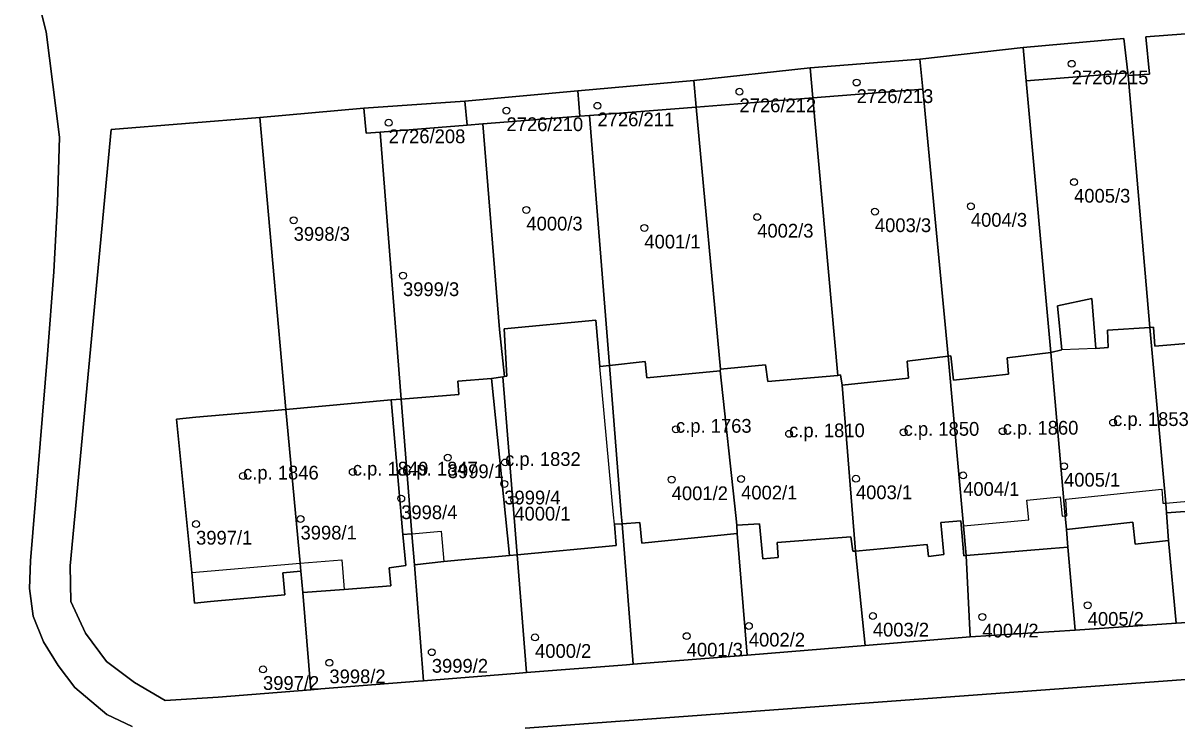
# Model space of a CAD drawing. Extents: x -878211 to -870363, y -1058464 to -1052522.
# Drawn here: x -873233.3 to -873149.4, y -1055794.2 to -1055743.4 of the extents above; entities that cross this region are included whole.
import ezdxf

# ---------------------------------------------------------------- set-up
doc = ezdxf.new("R2010")
doc.units = 0
for name, color, linetype in [('Vrstva 50', 7, 'Continuous'), ('Vrstva 51', 7, 'Continuous'), ('Vrstva 52', 7, 'Continuous')]:
    doc.layers.add(name, color=color, linetype=linetype)

msp = doc.modelspace()

# ---------------------------------------------------------------- linework, layer by layer
at = {"layer": 'Vrstva 50'}
for centre in [(-873157, -1055746.40994), (-873172.65, -1055747.76994), (-873181.17, -1055748.43994), (-873198.12, -1055749.80994), (-873191.5, -1055749.45994), (-873206.69, -1055750.68994), (-873156.83, -1055755.00994), (-873196.67, -1055757.02994), (-873171.32, -1055757.14994), (-873164.34, -1055756.75994), (-873213.6, -1055757.77994), (-873179.88, -1055757.54994), (-873188.09, -1055758.33994), (-873205.65, -1055761.79994), (-873153.99, -1055772.47994), (-873185.79, -1055772.96994), (-873177.56, -1055773.29994), (-873169.23, -1055773.18994), (-873162.02, -1055773.10994), (-873202.39, -1055775.02994), (-873198.22, -1055775.37994), (-873157.56, -1055775.64994), (-873217.28, -1055776.36994), (-873209.3, -1055776.07994), (-873205.71, -1055776.07994), (-873186.1, -1055776.62994), (-873181.05, -1055776.57994), (-873172.7, -1055776.55994), (-873164.9, -1055776.31994), (-873198.28, -1055776.93994), (-873205.78, -1055778.00994), (-873197.55, -1055778.10994), (-873220.7, -1055779.85994), (-873213.1, -1055779.48994), (-873155.84, -1055785.75994), (-873171.47, -1055786.53994), (-873163.5, -1055786.60994), (-873180.49, -1055787.26994), (-873196.04, -1055788.08994), (-873185.01, -1055787.99994), (-873203.55, -1055789.16994), (-873211, -1055789.93994), (-873215.83, -1055790.41994)]:
    msp.add_circle(centre, 0.25, dxfattribs=at)
at = {"layer": 'Vrstva 51'}
for points in [[(-873196.76, -1055794.69), (-873149.05, -1055791.17), (-873107.38, -1055788.06), (-873105.52, -1055787.88), (-873101.59, -1055787.6), (-873100.56, -1055787.4), (-873099.68, -1055787.06), (-873098.73, -1055786.49), (-873098.02, -1055785.8), (-873097.54, -1055784.93), (-873097.37, -1055783.94), (-873097.39, -1055772.35), (-873097.7, -1055736.59), (-873098.17, -1055689.41), (-873098.6, -1055687.45), (-873099.9, -1055685.9), (-873101.62, -1055684.87)], [(-873234.54, -1055733.45), (-873233.09, -1055738.24), (-873231.61, -1055744.09), (-873230.63, -1055751.74), (-873230.77, -1055756.51), (-873231.05, -1055761.52), (-873231.5, -1055767.54), (-873232.75, -1055782.52), (-873232.81, -1055784.55), (-873232.56, -1055786.54), (-873231.79, -1055788.41), (-873230.74, -1055790.13), (-873229.51, -1055791.74), (-873227.19, -1055793.69), (-873225.36, -1055794.58)], [(-873225.36, -1055794.58), (-873227.19, -1055793.69), (-873229.51, -1055791.74), (-873230.74, -1055790.13), (-873231.79, -1055788.41), (-873232.56, -1055786.54), (-873232.81, -1055784.55), (-873232.75, -1055782.52), (-873231.5, -1055767.54), (-873231.05, -1055761.52), (-873230.77, -1055756.51), (-873230.63, -1055751.74), (-873231.61, -1055744.09), (-873233.09, -1055738.24), (-873234.54, -1055733.45)], [(-873141.24, -1055786.54), (-873149.41, -1055787.07), (-873156.75, -1055787.57), (-873164.39, -1055788.06), (-873172.04, -1055788.69), (-873180.62, -1055789.38), (-873188.9, -1055790.04), (-873189.4, -1055790.08), (-873196.67, -1055790.65), (-873197.2, -1055790.69), (-873204.15, -1055791.25), (-873204.55, -1055791.28), (-873211.63, -1055791.84), (-873212.36, -1055791.9), (-873219.1, -1055792.44), (-873222.95, -1055792.68), (-873225.18, -1055791.38), (-873227.21, -1055789.85), (-873228.74, -1055787.79), (-873229.82, -1055785.49), (-873229.85, -1055782.9), (-873226.87, -1055751.18), (-873216.06, -1055750.31), (-873208.49, -1055749.63), (-873201.14, -1055749.12), (-873192.92, -1055748.37), (-873184.49, -1055747.61), (-873176.04, -1055746.69), (-873168.04, -1055746.06), (-873160.54, -1055745.23), (-873153.22, -1055744.57), (-873152.92, -1055747.06), (-873152.89, -1055747.26), (-873151.34, -1055747.16), (-873151.61, -1055744.44), (-873144.88, -1055743.94)], [(-873111.01, -1055794.33), (-873103.73, -1055793.78), (-873105.52, -1055787.88), (-873107.38, -1055788.06), (-873149.05, -1055791.17), (-873196.76, -1055794.69)]]:
    msp.add_lwpolyline(points, dxfattribs=at)
for points in [[(-873152.92, -1055747.06), (-873153.22, -1055744.57), (-873160.54, -1055745.23), (-873160.32, -1055747.64)], [(-873147.66, -1055767.87), (-873146.03, -1055767.74), (-873146.3, -1055764.39), (-873143.19, -1055764.1), (-873144.88, -1055743.94), (-873151.61, -1055744.44), (-873151.34, -1055747.16), (-873152.89, -1055747.26), (-873151.31, -1055765.57), (-873151.06, -1055765.56), (-873150.95, -1055766.92), (-873147.76, -1055766.66)], [(-873168.04, -1055746.06), (-873167.83, -1055748.24), (-873165.98, -1055767.65), (-873165.8, -1055767.62), (-873165.6, -1055769.41), (-873161.6, -1055768.96), (-873161.71, -1055767.78), (-873158.51, -1055767.38), (-873160.32, -1055747.64), (-873160.54, -1055745.23)], [(-873168.04, -1055746.06), (-873176.04, -1055746.69), (-873175.84, -1055748.88), (-873167.83, -1055748.24)], [(-873176.04, -1055746.69), (-873184.49, -1055747.61), (-873184.31, -1055749.55), (-873175.84, -1055748.88)], [(-873152.89, -1055747.26), (-873152.92, -1055747.06), (-873160.32, -1055747.64), (-873158.51, -1055767.38), (-873157.73, -1055767.2), (-873158.03, -1055764), (-873155.55, -1055763.47), (-873155.24, -1055767.1), (-873154.34, -1055767.02), (-873154.41, -1055765.76), (-873151.31, -1055765.57)], [(-873184.31, -1055749.55), (-873184.49, -1055747.61), (-873192.92, -1055748.37), (-873192.78, -1055750.22), (-873192.07, -1055750.16)], [(-873192.92, -1055748.37), (-873201.14, -1055749.12), (-873200.97, -1055750.87), (-873199.84, -1055750.78), (-873192.78, -1055750.22)], [(-873167.83, -1055748.24), (-873175.84, -1055748.88), (-873174.02, -1055769.05), (-873173.82, -1055769.02), (-873173.7, -1055769.76), (-873168.88, -1055769.25), (-873168.97, -1055768.01), (-873165.98, -1055767.65)], [(-873207.32, -1055751.38), (-873208.32, -1055751.46), (-873208.49, -1055749.63), (-873216.06, -1055750.31), (-873214.16, -1055771.52), (-873206.51, -1055770.83), (-873205.78, -1055770.77)], [(-873201.14, -1055749.12), (-873208.49, -1055749.63), (-873208.32, -1055751.46), (-873207.32, -1055751.38), (-873200.97, -1055750.87)], [(-873182.57, -1055768.72), (-873182.56, -1055768.6), (-873184.31, -1055749.55), (-873192.07, -1055750.16), (-873190.63, -1055768.33), (-873188.04, -1055768.05), (-873187.91, -1055769.23)], [(-873174.02, -1055769.05), (-873175.84, -1055748.88), (-873184.31, -1055749.55), (-873182.56, -1055768.6), (-873179.28, -1055768.28), (-873179.12, -1055769.5)], [(-873213.08, -1055783.29), (-873214.39, -1055783.4), (-873214.25, -1055785), (-873219.65, -1055785.49), (-873220.81, -1055785.6), (-873221.01, -1055783.38), (-873222.12, -1055772.23), (-873220.72, -1055772.1), (-873214.16, -1055771.52), (-873216.06, -1055750.31), (-873226.87, -1055751.18), (-873229.85, -1055782.9), (-873229.82, -1055785.49), (-873228.74, -1055787.79), (-873227.21, -1055789.85), (-873225.18, -1055791.38), (-873222.95, -1055792.68), (-873219.1, -1055792.44), (-873212.36, -1055791.9), (-873212.94, -1055784.84)], [(-873199.84, -1055750.78), (-873198.62, -1055765.71), (-873198.27, -1055769.13), (-873198.1, -1055769.11), (-873198.29, -1055765.68), (-873191.61, -1055765.04), (-873191.32, -1055768.41), (-873190.63, -1055768.33), (-873192.07, -1055750.16), (-873192.78, -1055750.22)], [(-873198.62, -1055765.71), (-873199.84, -1055750.78), (-873200.97, -1055750.87), (-873207.32, -1055751.38), (-873205.78, -1055770.77), (-873201.58, -1055770.43), (-873201.65, -1055769.48), (-873199.22, -1055769.29), (-873198.38, -1055769.15), (-873198.27, -1055769.13)], [(-873150.16, -1055778.33), (-873151.31, -1055765.57), (-873154.41, -1055765.76), (-873154.34, -1055767.02), (-873155.24, -1055767.1), (-873155.55, -1055763.47), (-873158.03, -1055764), (-873157.73, -1055767.2), (-873158.51, -1055767.38), (-873157.48, -1055779.27), (-873157.39, -1055780.26), (-873152.55, -1055779.73), (-873152.39, -1055781.33), (-873149.97, -1055781.05), (-873150.11, -1055779.03)], [(-873147.09, -1055781.22), (-873147.17, -1055780.17), (-873141.89, -1055779.76), (-873141.89, -1055778.54), (-873142.91, -1055767.38), (-873143.19, -1055764.1), (-873146.3, -1055764.39), (-873146.03, -1055767.74), (-873147.66, -1055767.87), (-873147.76, -1055766.66), (-873150.95, -1055766.92), (-873151.06, -1055765.56), (-873151.31, -1055765.57), (-873150.16, -1055778.33), (-873150.11, -1055779.03), (-873148.42, -1055778.91), (-873148.2, -1055781.3)], [(-873198.1, -1055769.11), (-873198.27, -1055769.13), (-873198.38, -1055769.15), (-873197.35, -1055782.09), (-873190.14, -1055781.41), (-873190.27, -1055779.86), (-873189.71, -1055779.83), (-873189.77, -1055779.12), (-873190.63, -1055768.33), (-873191.32, -1055768.41), (-873191.61, -1055765.04), (-873198.29, -1055765.68)], [(-873181.37, -1055779.94), (-873181.43, -1055779.24), (-873182.57, -1055768.72), (-873187.91, -1055769.23), (-873188.04, -1055768.05), (-873190.63, -1055768.33), (-873189.77, -1055779.12), (-873189.71, -1055779.83), (-873188.42, -1055779.75), (-873188.28, -1055781.25), (-873181.33, -1055780.55)], [(-873166.3, -1055782.08), (-873166.52, -1055779.75), (-873165.08, -1055779.62), (-873164.86, -1055782.17), (-873164.67, -1055782.15), (-873164.87, -1055779.98), (-873165.98, -1055767.65), (-873168.97, -1055768.01), (-873168.88, -1055769.25), (-873173.7, -1055769.76), (-873172.74, -1055781.82), (-873167.51, -1055781.34), (-873167.41, -1055782.21)], [(-873165.8, -1055767.62), (-873165.98, -1055767.65), (-873164.87, -1055779.98), (-873164.67, -1055782.15), (-873158.49, -1055781.63), (-873157.28, -1055781.53), (-873157.39, -1055780.26), (-873157.48, -1055779.27), (-873158.51, -1055767.38), (-873161.71, -1055767.78), (-873161.6, -1055768.96), (-873165.6, -1055769.41)], [(-873174.02, -1055769.05), (-873179.12, -1055769.5), (-873179.28, -1055768.28), (-873182.56, -1055768.6), (-873182.57, -1055768.72), (-873181.43, -1055779.24), (-873181.37, -1055779.94), (-873179.71, -1055779.84), (-873179.47, -1055782.39), (-873178.36, -1055782.28), (-873178.42, -1055781.19), (-873173.06, -1055780.78), (-873172.92, -1055781.82), (-873172.74, -1055781.82), (-873173.7, -1055769.76), (-873173.82, -1055769.02)], [(-873201.58, -1055770.43), (-873205.78, -1055770.77), (-873205, -1055780.56), (-873204.82, -1055782.82), (-873202.67, -1055782.58), (-873201.4, -1055782.46), (-873197.89, -1055782.14), (-873199.22, -1055769.29), (-873201.65, -1055769.48)], [(-873197.35, -1055782.09), (-873198.38, -1055769.15), (-873199.22, -1055769.29), (-873197.89, -1055782.14)], [(-873209.93, -1055784.61), (-873206.52, -1055784.34), (-873206.65, -1055783.04), (-873205.45, -1055782.87), (-873205.65, -1055780.62), (-873206.51, -1055770.83), (-873214.16, -1055771.52), (-873213.13, -1055782.69), (-873213.08, -1055783.29), (-873212.94, -1055784.84)], [(-873205, -1055780.56), (-873205.78, -1055770.77), (-873206.51, -1055770.83), (-873205.65, -1055780.62)], [(-873213.08, -1055783.29), (-873213.13, -1055782.69), (-873214.16, -1055771.52), (-873220.72, -1055772.1), (-873222.12, -1055772.23), (-873221.01, -1055783.38), (-873220.81, -1055785.6), (-873219.65, -1055785.49), (-873214.25, -1055785), (-873214.39, -1055783.4)], [(-873149.41, -1055787.07), (-873141.24, -1055786.54), (-873141.89, -1055779.76), (-873147.17, -1055780.17), (-873147.09, -1055781.22), (-873148.2, -1055781.3), (-873148.42, -1055778.91), (-873150.11, -1055779.03), (-873149.97, -1055781.05)], [(-873188.9, -1055790.04), (-873189.71, -1055779.83), (-873190.27, -1055779.86), (-873190.14, -1055781.41), (-873197.35, -1055782.09), (-873196.67, -1055790.65), (-873189.4, -1055790.08)], [(-873188.9, -1055790.04), (-873180.62, -1055789.38), (-873181.33, -1055780.55), (-873188.28, -1055781.25), (-873188.42, -1055779.75), (-873189.71, -1055779.83)], [(-873180.62, -1055789.38), (-873172.04, -1055788.69), (-873172.74, -1055781.82), (-873172.92, -1055781.82), (-873173.06, -1055780.78), (-873178.42, -1055781.19), (-873178.36, -1055782.28), (-873179.47, -1055782.39), (-873179.71, -1055779.84), (-873181.37, -1055779.94), (-873181.33, -1055780.55)], [(-873164.67, -1055782.15), (-873164.86, -1055782.17), (-873165.08, -1055779.62), (-873166.52, -1055779.75), (-873166.3, -1055782.08), (-873167.41, -1055782.21), (-873167.51, -1055781.34), (-873172.74, -1055781.82), (-873172.04, -1055788.69), (-873164.39, -1055788.06)], [(-873149.41, -1055787.07), (-873149.97, -1055781.05), (-873152.39, -1055781.33), (-873152.55, -1055779.73), (-873157.39, -1055780.26), (-873157.28, -1055781.53), (-873156.75, -1055787.57)], [(-873204.15, -1055791.25), (-873204.82, -1055782.82), (-873205, -1055780.56), (-873205.65, -1055780.62), (-873205.45, -1055782.87), (-873206.65, -1055783.04), (-873206.52, -1055784.34), (-873209.93, -1055784.61), (-873212.94, -1055784.84), (-873212.36, -1055791.9), (-873211.63, -1055791.84), (-873204.55, -1055791.28)], [(-873157.28, -1055781.53), (-873158.49, -1055781.63), (-873164.67, -1055782.15), (-873164.39, -1055788.06), (-873156.75, -1055787.57)], [(-873197.89, -1055782.14), (-873201.4, -1055782.46), (-873202.67, -1055782.58), (-873204.82, -1055782.82), (-873204.15, -1055791.25), (-873197.2, -1055790.69), (-873196.67, -1055790.65), (-873197.35, -1055782.09)]]:
    msp.add_lwpolyline(points, close=True, dxfattribs=at)
at = {"layer": 'Vrstva 52'}
for points in [[(-873197.35, -1055782.09), (-873190.14, -1055781.41), (-873190.27, -1055779.86), (-873190.33, -1055779.18), (-873191.32, -1055768.41), (-873191.61, -1055765.04), (-873198.29, -1055765.68), (-873198.1, -1055769.11), (-873198.27, -1055769.13), (-873198.38, -1055769.15), (-873199.22, -1055769.29), (-873197.89, -1055782.14)], [(-873150.45, -1055777.32), (-873150.37, -1055778.35), (-873150.16, -1055778.33), (-873151.31, -1055765.57), (-873154.41, -1055765.76), (-873154.34, -1055767.02), (-873155.24, -1055767.1), (-873157.73, -1055767.2), (-873158.51, -1055767.38), (-873157.48, -1055779.27), (-873157.37, -1055779.26), (-873157.44, -1055778.06)], [(-873151.31, -1055765.57), (-873150.16, -1055778.33), (-873142.36, -1055777.64), (-873142.29, -1055778.58), (-873141.89, -1055778.54), (-873142.91, -1055767.38), (-873146.03, -1055767.74), (-873147.66, -1055767.87), (-873147.76, -1055766.66), (-873150.95, -1055766.92), (-873151.06, -1055765.56)], [(-873188.04, -1055768.05), (-873190.63, -1055768.33), (-873189.77, -1055779.12), (-873189.71, -1055779.83), (-873188.42, -1055779.75), (-873188.28, -1055781.25), (-873181.33, -1055780.55), (-873181.37, -1055779.94), (-873181.43, -1055779.24), (-873182.57, -1055768.72), (-873187.91, -1055769.23)], [(-873173.7, -1055769.76), (-873172.74, -1055781.82), (-873167.51, -1055781.34), (-873167.41, -1055782.21), (-873166.3, -1055782.08), (-873166.52, -1055779.75), (-873165.08, -1055779.62), (-873164.86, -1055782.17), (-873164.67, -1055782.15), (-873164.87, -1055779.98), (-873165.98, -1055767.65), (-873168.97, -1055768.01), (-873168.88, -1055769.25)], [(-873165.98, -1055767.65), (-873164.87, -1055779.98), (-873160.13, -1055779.54), (-873160.27, -1055778.13), (-873157.85, -1055777.89), (-873157.7, -1055779.28), (-873157.48, -1055779.27), (-873158.51, -1055767.38), (-873161.71, -1055767.78), (-873161.6, -1055768.96), (-873165.6, -1055769.41), (-873165.8, -1055767.62)], [(-873172.74, -1055781.82), (-873173.7, -1055769.76), (-873173.82, -1055769.02), (-873174.02, -1055769.05), (-873179.12, -1055769.5), (-873179.28, -1055768.28), (-873182.56, -1055768.6), (-873182.57, -1055768.72), (-873181.43, -1055779.24), (-873181.37, -1055779.94), (-873179.71, -1055779.84), (-873179.47, -1055782.39), (-873178.36, -1055782.28), (-873178.42, -1055781.19), (-873173.06, -1055780.78), (-873172.92, -1055781.82)], [(-873205.78, -1055770.77), (-873206.51, -1055770.83), (-873205.65, -1055780.62), (-873205, -1055780.56), (-873202.88, -1055780.37), (-873202.67, -1055782.58), (-873201.4, -1055782.46), (-873197.89, -1055782.14), (-873199.22, -1055769.29), (-873201.65, -1055769.48), (-873201.58, -1055770.43)], [(-873214.16, -1055771.52), (-873213.13, -1055782.69), (-873210.1, -1055782.45), (-873209.93, -1055784.61), (-873206.52, -1055784.34), (-873206.65, -1055783.04), (-873205.45, -1055782.87), (-873205.65, -1055780.62), (-873206.51, -1055770.83)], [(-873220.72, -1055772.1), (-873222.12, -1055772.23), (-873221.01, -1055783.38), (-873213.13, -1055782.69), (-873214.16, -1055771.52)]]:
    msp.add_lwpolyline(points, close=True, dxfattribs=at)

# ---------------------------------------------------------------- texts
at = {"layer": 'Vrstva 50'}
for s, p in [('2726/215', (-873157, -1055747.899)), ('2726/213', (-873172.65, -1055749.259)), ('2726/212', (-873181.17, -1055749.929)), ('2726/210', (-873198.12, -1055751.299)), ('2726/211', (-873191.5, -1055750.949)), ('2726/208', (-873206.69, -1055752.179)), ('4005/3', (-873156.83, -1055756.499)), ('4004/3', (-873164.34, -1055758.249)), ('4000/3', (-873196.67, -1055758.519)), ('4002/3', (-873179.88, -1055759.039)), ('4003/3', (-873171.32, -1055758.639)), ('3998/3', (-873213.6, -1055759.269)), ('4001/1', (-873188.09, -1055759.829)), ('3999/3', (-873205.65, -1055763.289)), ('c.p. 1763', (-873185.79, -1055773.22)), ('c.p. 1853', (-873153.99, -1055772.73)), ('c.p. 1810', (-873177.56, -1055773.55)), ('c.p. 1850', (-873169.23, -1055773.44)), ('c.p. 1860', (-873162.02, -1055773.36)), ('c.p. 1832', (-873198.22, -1055775.629)), ('c.p. 1846', (-873217.28, -1055776.62)), ('c.p. 1849', (-873209.3, -1055776.33)), ('c.p. 1847', (-873205.71, -1055776.33)), ('3999/1', (-873202.39, -1055776.519)), ('4005/1', (-873157.56, -1055777.139)), ('3999/4', (-873198.28, -1055778.429)), ('4001/2', (-873186.1, -1055778.119)), ('4002/1', (-873181.05, -1055778.069)), ('4003/1', (-873172.7, -1055778.049)), ('4004/1', (-873164.9, -1055777.809)), ('3998/4', (-873205.78, -1055779.499)), ('4000/1', (-873197.55, -1055779.599)), ('3997/1', (-873220.7, -1055781.349)), ('3998/1', (-873213.1, -1055780.979)), ('4005/2', (-873155.84, -1055787.249)), ('4003/2', (-873171.47, -1055788.029)), ('4004/2', (-873163.5, -1055788.099)), ('4002/2', (-873180.49, -1055788.759)), ('4000/2', (-873196.04, -1055789.579)), ('4001/3', (-873185.01, -1055789.489)), ('3999/2', (-873203.55, -1055790.659)), ('3998/2', (-873211, -1055791.429)), ('3997/2', (-873215.83, -1055791.909))]:
    msp.add_text(s, height=0.999996, dxfattribs=at).set_placement(p)

doc.saveas('drawing.dxf')
